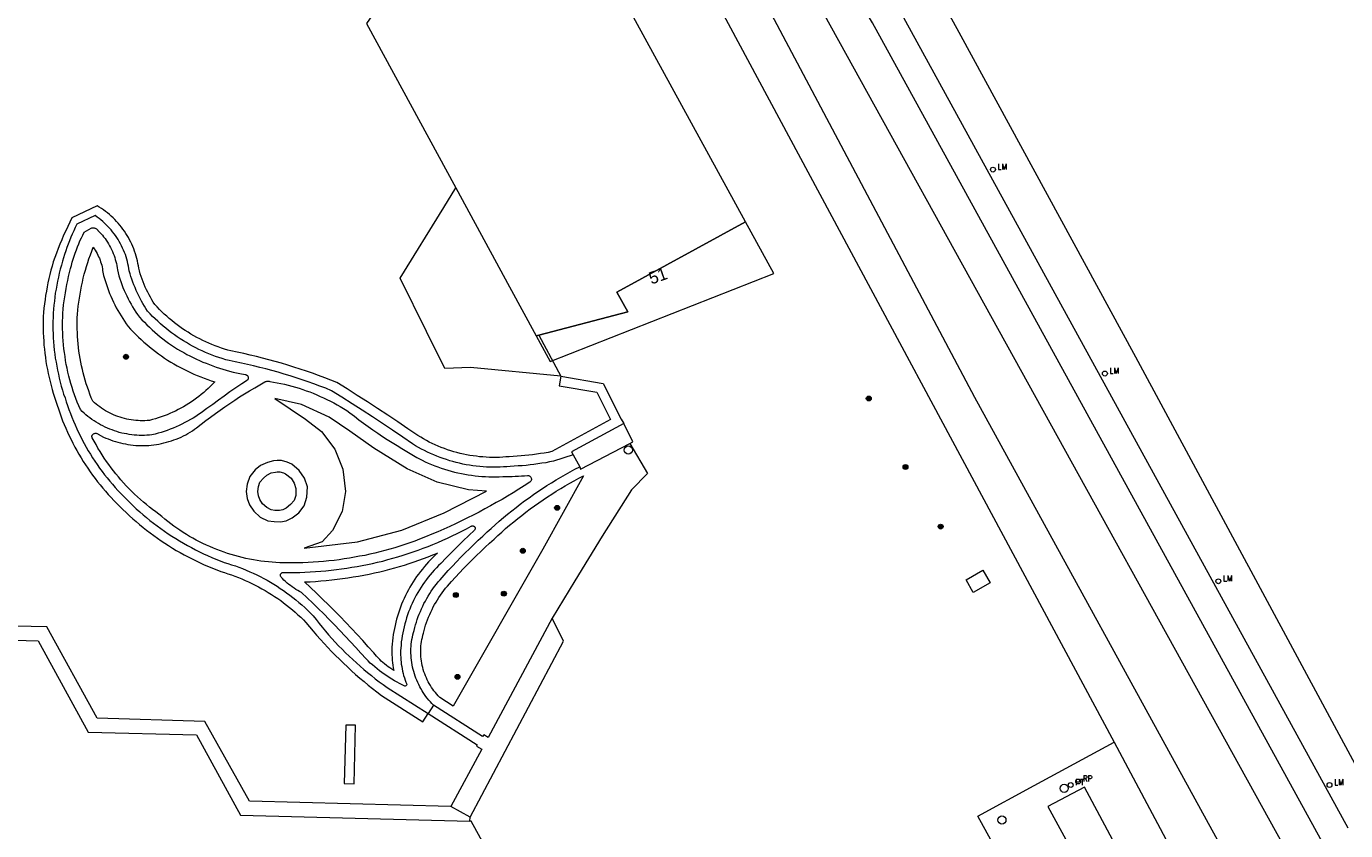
# Model space of a CAD drawing. Header units: metres. Extents: x 138165 to 154469, y 480134 to 494189.
# Tile 913 of 1056: x 147886 to 148021, y 488017 to 488099. Entities that reach past the tile are written whole.
import ezdxf

# ---------------------------------------------------------------- set-up
doc = ezdxf.new("R2010")
doc.units = ezdxf.units.M
doc.header["$LTSCALE"] = 0.001
doc.header["$MEASUREMENT"] = 0
for name, color, linetype, lineweight in [('Level 5', 7, 'Continuous', 0), ('TOP-L-topo objecten punt', 7, 'Continuous', 0), ('TOP-L-topo objecten vlak', 7, 'Continuous', 0), ('TOP-T-topo huisnummering naamgeving', 7, 'Continuous', 0)]:
    doc.layers.add(name, color=color, linetype=linetype, lineweight=lineweight)
doc.styles.add('Style-INTL_ISO', font='INTL_ISO.shx')
doc.styles.add('Style-STANDARD', font='STANDARD.shx')

# ---------------------------------------------------------------- blocks, each defined once
blk = doc.blocks.new('24')
at = {"layer": 'TOP-L-topo objecten punt', "color": 7, "linetype": 'Continuous', "lineweight": 0}
for radius in [0.025, 0.0182, 0.0115, 0.005]:
    blk.add_circle((0, 0), radius, dxfattribs=at)
blk = doc.blocks.new('*U13')
at = {"layer": 'Level 5', "color": 7, "linetype": 'Continuous', "lineweight": 0}
blk.add_circle((0, 0), 0.0415, dxfattribs=at)
blk = doc.blocks.new('150')
at = {"layer": 'Level 5', "color": 7, "linetype": 'Continuous', "lineweight": 0}
blk.add_blockref('*U13', (0, 0), dxfattribs=at)
blk = doc.blocks.new('16')
at = {"layer": 'TOP-L-topo objecten punt', "color": 7, "linetype": 'Continuous', "lineweight": 0}
blk.add_circle((0, 0), 0.025, dxfattribs=at)
at = {"layer": 'TOP-L-topo objecten punt', "color": 7, "linetype": 'Continuous', "lineweight": 0, "style": 'Style-STANDARD'}
blk.add_text('LM', height=0.06, dxfattribs=at).set_placement((0.0483, 0))
blk = doc.blocks.new('123')
at = {"layer": 'TOP-L-topo objecten punt', "color": 7, "linetype": 'Continuous', "lineweight": 0}
blk.add_circle((0, 0), 0.025, dxfattribs=at)
at = {"layer": 'TOP-L-topo objecten punt', "color": 7, "linetype": 'Continuous', "lineweight": 0, "style": 'Style-STANDARD'}
blk.add_text('PT', height=0.06, dxfattribs=at).set_placement((0.0483, 0))
blk = doc.blocks.new('153')
at = {"layer": 'TOP-L-topo objecten punt', "color": 7, "linetype": 'Continuous', "lineweight": 0}
blk.add_circle((0, 0), 0.025, dxfattribs=at)
at = {"layer": 'TOP-L-topo objecten punt', "color": 7, "linetype": 'Continuous', "lineweight": 0, "style": 'Style-STANDARD'}
blk.add_text('RP', height=0.06, dxfattribs=at).set_placement((0.0483, 0))

msp = doc.modelspace()

# ---------------------------------------------------------------- linework, layer by layer
at = {"layer": 'TOP-L-topo objecten vlak', "flags": 128}
for points in [[(148019.98, 488013.47), (147972.84, 488099.33), (147962.83, 488116.25), (147952.52, 488131.9), (147940.8, 488149.35), (147895.06, 488216.98)], [(148015.64, 488013.81), (147961.17, 488112.38), (147949.89, 488130.25), (147934.09, 488152.92), (147917.04, 488176.03), (147914.05, 488179.93)], [(147910.73, 488163.92), (147911.71, 488164.06), (147913.85, 488163.68), (147917.09, 488162.3), (147919.76, 488160.34), (147922.78, 488157.19), (147941.98, 488131.34), (147944.65, 488127.97), (147947.81, 488125.72), (147950.06, 488125.53), (147951.88, 488122.91), (147952.06, 488119.88), (147983.26, 488061.04), (148009.06, 488014.03)], [(147938.9, 488157.58), (147943.23, 488151.14), (147954.95, 488133.66), (147965.76, 488117.28), (147975.63, 488100.55), (148021.43, 488017.01)], [(147935.14, 488135.53), (147940.97, 488127.79), (147943.22, 488125.41), (147944.65, 488123.31), (147946.75, 488119.39), (147957.09, 488101.12), (147997.56, 488025.78)], [(147938.73, 488067.4), (147947.81, 488069.77), (147946.7, 488071.81), (147959.86, 488079), (147936.58, 488121.58), (147921.09, 488099.26)], [(148022.67, 488022.64), (147999.76, 488065.15), (147981.69, 488098.35), (147970.59, 488118.62), (147969.61, 488120.44)], [(147921.09, 488099.26), (147930.22, 488082.45)], [(147940.96, 488063.19), (147931.71, 488064.09), (147929.11, 488063.99), (147927.24, 488067.76), (147924.52, 488073.24), (147928.99, 488080.46), (147930.22, 488082.45)], [(147930.22, 488082.45), (147935.7, 488072.35), (147938.44, 488067.32), (147938.73, 488067.4)], [(147940.96, 488063.19), (147940.8, 488062.2), (147944.63, 488061.57), (147946.04, 488058.76), (147940.05, 488055.49), (147939.66, 488055.41), (147939.27, 488055.34), (147938.87, 488055.28), (147938.48, 488055.22), (147938.08, 488055.16), (147937.68, 488055.12), (147937.28, 488055.08), (147936.89, 488055.04), (147936.49, 488055.01), (147936.09, 488054.99), (147935.69, 488054.97), (147935.35, 488054.94), (147935.02, 488054.92), (147934.68, 488054.9), (147934.34, 488054.89), (147934.01, 488054.89), (147933.67, 488054.9), (147933.33, 488054.91), (147933, 488054.94), (147932.66, 488054.97), (147932.33, 488055.01), (147931.99, 488055.05), (147931.66, 488055.1), (147931.33, 488055.16), (147931, 488055.23), (147930.67, 488055.31), (147930.34, 488055.39), (147930.02, 488055.48), (147929.7, 488055.58), (147929.38, 488055.68), (147929.06, 488055.8), (147928.74, 488055.92), (147928.43, 488056.04), (147928.12, 488056.18), (147927.82, 488056.32), (147927.51, 488056.47), (147927.21, 488056.62), (147926.92, 488056.78), (147926.63, 488056.95), (147926.34, 488057.12), (147925.32, 488057.82), (147924.29, 488058.52), (147923.26, 488059.2), (147922.22, 488059.89), (147921.19, 488060.57), (147920.15, 488061.24), (147919.1, 488061.91), (147918.06, 488062.57), (147917.44, 488062.81), (147916.82, 488063.05), (147916.19, 488063.28), (147915.57, 488063.51), (147914.94, 488063.72), (147914.31, 488063.93), (147913.67, 488064.14), (147913.04, 488064.33), (147912.4, 488064.52), (147911.76, 488064.71), (147911.12, 488064.88), (147910.47, 488065.05), (147909.83, 488065.21), (147909.18, 488065.36), (147908.53, 488065.51), (147907.88, 488065.65), (147907.23, 488065.78), (147906.9, 488065.87), (147906.57, 488065.97), (147906.25, 488066.08), (147905.92, 488066.19), (147905.6, 488066.31), (147905.29, 488066.44), (147904.97, 488066.57), (147904.66, 488066.71), (147904.35, 488066.86), (147904.04, 488067.01), (147903.74, 488067.17), (147903.44, 488067.34), (147903.14, 488067.51), (147902.85, 488067.69), (147902.56, 488067.87), (147902.28, 488068.06), (147902, 488068.26), (147901.72, 488068.46), (147901.45, 488068.67), (147901.18, 488068.88), (147900.92, 488069.1), (147900.66, 488069.33), (147900.41, 488069.56), (147900.16, 488069.79), (147899.92, 488070.03), (147899.68, 488070.28), (147899.45, 488070.53), (147899.29, 488070.77), (147899.14, 488071.02), (147898.99, 488071.27), (147898.85, 488071.53), (147898.72, 488071.79), (147898.59, 488072.05), (147898.47, 488072.31), (147898.36, 488072.58), (147898.25, 488072.85), (147898.14, 488073.12), (147898.05, 488073.4), (147897.96, 488073.68), (147897.88, 488073.96), (147897.8, 488074.24), (147897.76, 488074.49), (147897.71, 488074.74), (147897.66, 488074.99), (147897.6, 488075.24), (147897.53, 488075.49), (147897.46, 488075.73), (147897.38, 488075.98), (147897.29, 488076.22), (147897.19, 488076.45), (147897.09, 488076.69), (147896.98, 488076.92), (147896.86, 488077.15), (147896.74, 488077.37), (147896.61, 488077.6), (147896.48, 488077.81), (147896.33, 488078.03), (147896.19, 488078.24), (147896.03, 488078.44), (147895.87, 488078.64), (147895.71, 488078.84), (147895.54, 488079.03), (147895.36, 488079.21), (147895.18, 488079.39), (147894.99, 488079.57), (147894.8, 488079.74), (147894.6, 488079.9), (147894.4, 488080.06), (147894.19, 488080.21), (147893.98, 488080.36), (147893.77, 488080.5), (147893.55, 488080.64), (147890.97, 488079.38), (147890.75, 488078.94), (147890.54, 488078.5), (147890.33, 488078.06), (147890.12, 488077.61), (147889.93, 488077.16), (147889.74, 488076.71), (147889.55, 488076.26), (147889.38, 488075.8), (147889.21, 488075.34), (147889.05, 488074.88), (147888.93, 488074.46), (147888.82, 488074.03), (147888.71, 488073.61), (147888.61, 488073.18), (147888.52, 488072.75), (147888.44, 488072.33), (147888.36, 488071.9), (147888.28, 488071.46), (147888.22, 488071.03), (147888.16, 488070.6), (147888.11, 488070.16), (147888.06, 488069.73), (147888.04, 488069.31), (147888.03, 488068.89), (147888.02, 488068.47), (147888.03, 488068.05), (147888.04, 488067.63), (147888.05, 488067.21), (147888.08, 488066.8), (147888.11, 488066.38), (147888.15, 488065.96), (147888.2, 488065.54), (147888.25, 488065.13), (147888.31, 488064.71), (147888.38, 488064.3), (147888.46, 488063.89), (147888.54, 488063.48), (147888.63, 488063.07), (147888.73, 488062.66), (147888.83, 488062.25), (147888.94, 488061.85), (147889.06, 488061.45), (147889.18, 488061.05), (147889.32, 488060.65), (147889.45, 488060.25), (147889.58, 488059.85), (147889.72, 488059.45), (147889.87, 488059.05), (147890.02, 488058.65), (147890.18, 488058.26), (147890.35, 488057.87), (147890.52, 488057.48), (147890.7, 488057.1), (147890.88, 488056.72), (147891.07, 488056.34), (147891.27, 488055.96), (147891.48, 488055.59), (147891.69, 488055.22), (147891.9, 488054.86), (147892.13, 488054.49), (147892.36, 488054.14), (147892.59, 488053.78), (147892.83, 488053.43), (147893.08, 488053.09), (147893.33, 488052.75), (147893.59, 488052.41), (147893.86, 488052.08), (147894.13, 488051.75), (147894.4, 488051.43), (147894.68, 488051.11), (147894.97, 488050.8), (147895.26, 488050.49), (147895.56, 488050.19), (147895.86, 488049.89), (147896.19, 488049.57), (147896.52, 488049.25), (147896.85, 488048.93), (147897.19, 488048.63), (147897.54, 488048.33), (147897.89, 488048.03), (147898.24, 488047.74), (147898.61, 488047.45), (147898.97, 488047.17), (147899.34, 488046.9), (147899.71, 488046.64), (147900.09, 488046.37), (147900.47, 488046.12), (147900.86, 488045.87), (147901.25, 488045.63), (147901.64, 488045.39), (147902.04, 488045.16), (147902.44, 488044.94), (147902.84, 488044.72), (147903.25, 488044.51), (147903.66, 488044.31), (147904.08, 488044.11), (147904.49, 488043.92), (147904.92, 488043.73), (147905.34, 488043.56), (147905.77, 488043.39), (147906.19, 488043.22), (147906.56, 488043.11), (147906.92, 488043), (147907.28, 488042.88), (147907.64, 488042.75), (147907.99, 488042.61), (147908.35, 488042.47), (147908.69, 488042.32), (147909.04, 488042.16), (147909.38, 488042), (147909.72, 488041.83), (147910.06, 488041.65), (147910.39, 488041.47), (147910.72, 488041.28), (147911.05, 488041.09), (147911.37, 488040.89), (147911.69, 488040.68), (147912.01, 488040.47), (147912.32, 488040.25), (147912.62, 488040.02), (147912.92, 488039.79), (147913.22, 488039.55), (147913.51, 488039.31), (147913.8, 488039.06), (147914.08, 488038.81), (147914.36, 488038.55), (147914.64, 488038.29), (147914.9, 488038.02), (147915.26, 488037.58), (147915.62, 488037.14), (147915.99, 488036.72), (147916.37, 488036.29), (147916.75, 488035.87), (147917.13, 488035.46), (147917.52, 488035.05), (147917.92, 488034.65), (147918.32, 488034.25), (147918.73, 488033.85), (147919.14, 488033.47), (147919.56, 488033.08), (147919.98, 488032.71), (147920.4, 488032.33), (147920.84, 488031.97), (147921.27, 488031.61), (147921.71, 488031.25), (147922.16, 488030.91), (147922.61, 488030.56), (147926.84, 488027.87), (147927.39, 488028.71)], [(147942.22, 488055.16), (147940.22, 488054.5), (147939.82, 488054.43), (147939.42, 488054.35), (147939.02, 488054.29), (147938.62, 488054.23), (147938.21, 488054.17), (147937.81, 488054.12), (147937.41, 488054.08), (147937.01, 488054.05), (147936.6, 488054.02), (147936.2, 488053.99), (147935.79, 488053.98), (147935.44, 488053.94), (147935.1, 488053.92), (147934.75, 488053.9), (147934.4, 488053.89), (147934.05, 488053.89), (147933.71, 488053.9), (147933.36, 488053.91), (147933.01, 488053.93), (147932.67, 488053.96), (147932.32, 488054), (147931.98, 488054.04), (147931.63, 488054.09), (147931.29, 488054.15), (147930.95, 488054.22), (147930.61, 488054.29), (147930.27, 488054.38), (147929.93, 488054.47), (147929.6, 488054.56), (147929.27, 488054.67), (147928.94, 488054.78), (147928.61, 488054.9), (147928.29, 488055.02), (147927.97, 488055.15), (147927.65, 488055.29), (147927.33, 488055.44), (147927.02, 488055.59), (147926.71, 488055.75), (147926.41, 488055.92), (147926.11, 488056.09), (147925.81, 488056.27), (147924.79, 488056.97), (147923.76, 488057.67), (147922.73, 488058.35), (147921.69, 488059.04), (147920.66, 488059.72), (147919.61, 488060.39), (147918.57, 488061.06), (147917.52, 488061.72), (147916.92, 488061.96), (147916.32, 488062.19), (147915.72, 488062.41), (147915.11, 488062.62), (147914.5, 488062.83), (147913.89, 488063.03), (147913.28, 488063.23), (147912.66, 488063.42), (147912.05, 488063.6), (147911.42, 488063.77), (147910.8, 488063.94), (147910.18, 488064.1), (147909.55, 488064.25), (147908.93, 488064.4), (147908.3, 488064.54), (147907.67, 488064.67), (147907.04, 488064.8), (147906.69, 488064.89), (147906.34, 488065), (147905.99, 488065.11), (147905.64, 488065.23), (147905.3, 488065.36), (147904.96, 488065.5), (147904.62, 488065.64), (147904.29, 488065.79), (147903.96, 488065.94), (147903.63, 488066.1), (147903.31, 488066.28), (147902.99, 488066.45), (147902.67, 488066.64), (147902.36, 488066.83), (147902.05, 488067.02), (147901.74, 488067.22), (147901.44, 488067.43), (147901.15, 488067.65), (147900.86, 488067.87), (147900.57, 488068.1), (147900.29, 488068.33), (147900.01, 488068.57), (147899.74, 488068.82), (147899.48, 488069.07), (147899.21, 488069.32), (147898.96, 488069.59), (147898.71, 488069.85), (147898.54, 488070.11), (147898.38, 488070.36), (147898.23, 488070.62), (147898.08, 488070.89), (147897.93, 488071.16), (147897.8, 488071.43), (147897.67, 488071.7), (147897.54, 488071.98), (147897.42, 488072.26), (147897.31, 488072.54), (147897.2, 488072.82), (147897.1, 488073.11), (147897, 488073.39), (147896.92, 488073.68), (147896.83, 488073.98), (147896.8, 488074.22), (147896.75, 488074.46), (147896.7, 488074.7), (147896.64, 488074.93), (147896.58, 488075.17), (147896.51, 488075.4), (147896.43, 488075.63), (147896.34, 488075.86), (147896.25, 488076.09), (147896.15, 488076.31), (147896.04, 488076.53), (147895.93, 488076.75), (147895.81, 488076.96), (147895.69, 488077.17), (147895.56, 488077.38), (147895.42, 488077.58), (147895.28, 488077.77), (147895.13, 488077.97), (147894.97, 488078.16), (147894.81, 488078.34), (147894.65, 488078.52), (147894.48, 488078.69), (147894.3, 488078.86), (147894.12, 488079.03), (147893.93, 488079.18), (147893.74, 488079.34), (147893.55, 488079.48), (147893.35, 488079.63), (147891.48, 488078.75), (147891.31, 488078.42), (147891.15, 488078.08), (147891, 488077.74), (147890.85, 488077.41), (147890.71, 488077.06), (147890.58, 488076.72), (147890.45, 488076.37), (147890.33, 488076.02), (147890.21, 488075.66), (147890.1, 488075.31), (147890, 488074.95), (147889.89, 488074.55), (147889.78, 488074.15), (147889.67, 488073.74), (147889.58, 488073.34), (147889.49, 488072.93), (147889.41, 488072.52), (147889.34, 488072.11), (147889.27, 488071.7), (147889.22, 488071.29), (147889.17, 488070.88), (147889.12, 488070.46), (147889.08, 488070.05), (147889.05, 488069.63), (147889.04, 488069.21), (147889.02, 488068.79), (147889.02, 488068.38), (147889.03, 488067.96), (147889.04, 488067.54), (147889.06, 488067.12), (147889.09, 488066.71), (147889.12, 488066.29), (147889.16, 488065.87), (147889.21, 488065.46), (147889.27, 488065.04), (147889.34, 488064.63), (147889.41, 488064.22), (147889.49, 488063.81), (147889.58, 488063.4), (147889.67, 488062.99), (147889.77, 488062.59), (147889.88, 488062.18), (147890, 488061.78), (147890.12, 488061.38), (147890.26, 488060.99), (147890.39, 488060.59), (147890.52, 488060.19), (147890.66, 488059.79), (147890.81, 488059.39), (147890.96, 488059), (147891.12, 488058.61), (147891.29, 488058.22), (147891.46, 488057.83), (147891.64, 488057.45), (147891.83, 488057.07), (147892.02, 488056.69), (147892.22, 488056.32), (147892.42, 488055.95), (147892.64, 488055.58), (147892.86, 488055.22), (147893.08, 488054.86), (147893.31, 488054.51), (147893.55, 488054.16), (147893.8, 488053.81), (147894.05, 488053.47), (147894.3, 488053.13), (147894.57, 488052.8), (147894.83, 488052.47), (147895.11, 488052.15), (147895.39, 488051.83), (147895.67, 488051.52), (147895.96, 488051.21), (147896.26, 488050.91), (147896.56, 488050.61), (147896.88, 488050.28), (147897.22, 488049.96), (147897.55, 488049.65), (147897.9, 488049.34), (147898.24, 488049.04), (147898.6, 488048.74), (147898.95, 488048.45), (147899.32, 488048.17), (147899.68, 488047.89), (147900.06, 488047.62), (147900.43, 488047.35), (147900.81, 488047.09), (147901.2, 488046.84), (147901.59, 488046.59), (147901.98, 488046.35), (147902.38, 488046.12), (147902.78, 488045.89), (147903.18, 488045.67), (147903.59, 488045.46), (147904.01, 488045.25), (147904.42, 488045.05), (147904.84, 488044.86), (147905.26, 488044.67), (147905.68, 488044.5), (147906.11, 488044.32), (147906.54, 488044.16), (147906.92, 488044.05), (147907.3, 488043.92), (147907.68, 488043.8), (147908.05, 488043.66), (147908.42, 488043.52), (147908.79, 488043.37), (147909.15, 488043.21), (147909.51, 488043.05), (147909.87, 488042.88), (147910.22, 488042.7), (147910.58, 488042.52), (147910.92, 488042.33), (147911.27, 488042.13), (147911.61, 488041.92), (147911.94, 488041.72), (147912.27, 488041.5), (147912.6, 488041.28), (147912.92, 488041.04), (147913.24, 488040.81), (147913.56, 488040.57), (147913.87, 488040.32), (147914.17, 488040.07), (147914.47, 488039.81), (147914.77, 488039.54), (147915.06, 488039.27), (147915.34, 488039), (147915.62, 488038.71), (147915.93, 488038.31), (147916.24, 488037.92), (147916.56, 488037.53), (147916.89, 488037.14), (147917.22, 488036.76), (147917.55, 488036.38), (147917.89, 488036.01), (147918.24, 488035.64), (147918.6, 488035.28), (147918.95, 488034.92), (147919.32, 488034.57), (147919.68, 488034.22), (147920.06, 488033.88), (147920.43, 488033.55), (147920.82, 488033.22), (147921.2, 488032.89), (147921.6, 488032.58), (147921.99, 488032.26), (147922.39, 488031.96), (147922.8, 488031.66), (147923.21, 488031.36), (147927.39, 488028.71)], [(147893.02, 488058.78), (147892.81, 488058.93), (147892.6, 488059.09), (147892.4, 488059.26), (147892.21, 488059.43), (147892.02, 488059.6), (147891.83, 488059.78), (147891.67, 488060.16), (147891.52, 488060.53), (147891.37, 488060.91), (147891.23, 488061.29), (147891.1, 488061.67), (147890.98, 488062.06), (147890.86, 488062.44), (147890.76, 488062.83), (147890.65, 488063.22), (147890.56, 488063.62), (147890.47, 488064.01), (147890.39, 488064.41), (147890.32, 488064.81), (147890.26, 488065.21), (147890.2, 488065.61), (147890.15, 488066.01), (147890.11, 488066.41), (147890.07, 488066.82), (147890.05, 488067.22), (147890.03, 488067.62), (147890.02, 488068.03), (147890.01, 488068.43), (147890.02, 488068.84), (147890.03, 488069.24), (147890.05, 488069.65), (147890.08, 488070.07), (147890.12, 488070.49), (147890.17, 488070.91), (147890.23, 488071.32), (147890.3, 488071.74), (147890.37, 488072.16), (147890.45, 488072.57), (147890.54, 488072.98), (147890.63, 488073.39), (147890.73, 488073.8), (147890.83, 488074.21), (147890.92, 488074.53), (147891, 488074.85), (147891.1, 488075.17), (147891.2, 488075.49), (147891.31, 488075.8), (147891.42, 488076.11), (147891.54, 488076.42), (147891.66, 488076.73), (147891.79, 488077.03), (147891.93, 488077.34), (147892.07, 488077.63), (147892.22, 488077.93), (147892.94, 488078.34), (147893, 488078.36), (147893.06, 488078.37), (147893.12, 488078.37), (147893.18, 488078.37), (147893.24, 488078.36), (147893.3, 488078.35), (147893.36, 488078.33), (147893.41, 488078.3), (147893.47, 488078.27), (147893.51, 488078.23), (147893.56, 488078.19), (147893.6, 488078.15), (147893.63, 488078.1), (147893.79, 488077.94), (147893.93, 488077.78), (147894.08, 488077.62), (147894.21, 488077.45), (147894.35, 488077.28), (147894.47, 488077.1), (147894.59, 488076.92), (147894.71, 488076.74), (147894.82, 488076.55), (147894.92, 488076.36), (147895.02, 488076.16), (147895.11, 488075.97), (147895.19, 488075.76), (147895.27, 488075.56), (147895.34, 488075.35), (147895.4, 488075.15), (147895.46, 488074.94), (147895.51, 488074.73), (147895.55, 488074.51), (147895.59, 488074.3), (147895.62, 488074.08), (147895.7, 488073.78), (147895.78, 488073.47), (147895.87, 488073.17), (147895.97, 488072.87), (147896.08, 488072.57), (147896.19, 488072.28), (147896.31, 488071.98), (147896.44, 488071.69), (147896.57, 488071.41), (147896.71, 488071.12), (147896.86, 488070.84), (147897.01, 488070.57), (147897.17, 488070.29), (147897.34, 488070.03), (147897.51, 488069.76), (147897.69, 488069.5), (147897.88, 488069.24), (147898.12, 488068.98), (147898.38, 488068.71), (147898.63, 488068.45), (147898.89, 488068.2), (147899.16, 488067.95), (147899.43, 488067.71), (147899.71, 488067.47), (147899.99, 488067.24), (147900.28, 488067.02), (147900.57, 488066.8), (147900.86, 488066.59), (147901.16, 488066.38), (147901.47, 488066.18), (147901.77, 488065.98), (147902.08, 488065.79), (147902.4, 488065.61), (147902.72, 488065.43), (147903.04, 488065.27), (147903.37, 488065.1), (147903.7, 488064.95), (147904.03, 488064.79), (147904.36, 488064.65), (147904.7, 488064.52), (147905.04, 488064.39), (147905.38, 488064.26), (147905.71, 488064.14), (147906.06, 488064.02), (147906.4, 488063.91), (147906.74, 488063.81), (147907.09, 488063.71), (147907.44, 488063.62), (147907.79, 488063.54), (147908.14, 488063.46), (147908.7, 488063.37), (147908.74, 488063.36), (147908.79, 488063.34), (147908.83, 488063.32), (147908.87, 488063.29), (147908.91, 488063.26), (147908.94, 488063.22), (147908.96, 488063.18), (147908.98, 488063.14), (147908.99, 488063.09), (147909, 488063.04), (147909, 488062.99), (147908.99, 488062.94), (147908.98, 488062.9), (147908.96, 488062.85), (147908.93, 488062.81), (147908.33, 488062.41), (147907.73, 488062), (147907.13, 488061.59), (147906.54, 488061.17), (147905.94, 488060.75), (147905.36, 488060.32), (147904.77, 488059.89), (147904.19, 488059.46), (147903.92, 488059.27), (147903.65, 488059.09), (147903.37, 488058.92), (147903.09, 488058.76), (147902.8, 488058.6), (147902.51, 488058.45), (147902.22, 488058.3), (147901.92, 488058.16), (147901.63, 488058.03), (147901.33, 488057.9), (147901.02, 488057.78), (147900.72, 488057.66), (147900.41, 488057.56), (147900.1, 488057.46), (147899.78, 488057.36), (147899.47, 488057.28), (147899.15, 488057.2), (147898.89, 488057.17), (147898.64, 488057.16), (147898.38, 488057.15), (147898.12, 488057.14), (147897.86, 488057.15), (147897.6, 488057.16), (147897.34, 488057.18), (147897.08, 488057.21), (147896.83, 488057.24), (147896.57, 488057.29), (147896.32, 488057.34), (147896.06, 488057.39), (147895.81, 488057.46), (147895.56, 488057.53), (147895.32, 488057.61), (147895.07, 488057.7), (147894.83, 488057.79), (147894.59, 488057.89), (147894.36, 488058), (147894.12, 488058.11), (147893.89, 488058.23), (147893.67, 488058.36), (147893.45, 488058.49), (147893.23, 488058.63), (147893.02, 488058.78)], [(147938.44, 488067.32), (147939.88, 488064.69), (147962.75, 488073.72), (147959.86, 488079), (147946.7, 488071.81), (147947.81, 488069.77), (147938.73, 488067.4), (147938.44, 488067.32)], [(147897.96, 488058.65), (147897.73, 488058.66), (147897.49, 488058.67), (147897.26, 488058.7), (147897.03, 488058.73), (147896.8, 488058.77), (147896.57, 488058.82), (147896.34, 488058.87), (147896.11, 488058.93), (147895.89, 488059), (147895.67, 488059.08), (147895.45, 488059.16), (147895.23, 488059.25), (147895.02, 488059.34), (147894.81, 488059.45), (147894.6, 488059.56), (147894.4, 488059.67), (147894.2, 488059.79), (147894, 488059.92), (147893.81, 488060.06), (147893.62, 488060.2), (147893.44, 488060.34), (147893.26, 488060.49), (147893.09, 488060.65), (147892.95, 488061), (147892.81, 488061.35), (147892.68, 488061.71), (147892.55, 488062.07), (147892.43, 488062.43), (147892.33, 488062.79), (147892.22, 488063.16), (147892.12, 488063.53), (147892.04, 488063.89), (147891.95, 488064.27), (147891.88, 488064.64), (147891.81, 488065.01), (147891.75, 488065.38), (147891.69, 488065.76), (147891.64, 488066.14), (147891.61, 488066.51), (147891.57, 488066.89), (147891.55, 488067.27), (147891.53, 488067.65), (147891.52, 488068.03), (147891.51, 488068.41), (147891.52, 488068.79), (147891.52, 488069.17), (147891.54, 488069.55), (147891.58, 488069.96), (147891.62, 488070.37), (147891.67, 488070.78), (147891.73, 488071.19), (147891.8, 488071.6), (147891.87, 488072.01), (147891.95, 488072.42), (147892.04, 488072.82), (147892.13, 488073.23), (147892.23, 488073.63), (147892.34, 488074.03), (147892.46, 488074.43), (147892.58, 488074.82), (147892.71, 488075.22), (147892.85, 488075.61), (147892.99, 488076), (147893.14, 488076.38), (147893.25, 488076.23), (147893.35, 488076.08), (147893.45, 488075.92), (147893.54, 488075.76), (147893.62, 488075.59), (147893.7, 488075.42), (147893.78, 488075.26), (147893.84, 488075.08), (147893.9, 488074.91), (147893.96, 488074.73), (147894.01, 488074.55), (147894.05, 488074.37), (147894.08, 488074.19), (147894.11, 488074.01), (147894.14, 488073.83), (147894.21, 488073.51), (147894.3, 488073.2), (147894.39, 488072.89), (147894.49, 488072.58), (147894.59, 488072.27), (147894.7, 488071.97), (147894.82, 488071.67), (147894.94, 488071.37), (147895.07, 488071.07), (147895.21, 488070.78), (147895.35, 488070.49), (147895.5, 488070.2), (147895.66, 488069.92), (147895.82, 488069.64), (147895.99, 488069.36), (147896.16, 488069.09), (147896.34, 488068.82), (147896.52, 488068.56), (147896.71, 488068.29), (147896.97, 488068.01), (147897.23, 488067.74), (147897.5, 488067.47), (147897.77, 488067.2), (147898.05, 488066.94), (147898.33, 488066.68), (147898.62, 488066.43), (147898.91, 488066.19), (147899.2, 488065.95), (147899.51, 488065.72), (147899.81, 488065.49), (147900.12, 488065.28), (147900.44, 488065.06), (147900.75, 488064.85), (147901.08, 488064.65), (147901.4, 488064.46), (147901.73, 488064.27), (147902.07, 488064.08), (147902.4, 488063.91), (147902.74, 488063.74), (147903.09, 488063.57), (147903.43, 488063.42), (147903.78, 488063.27), (147904.14, 488063.13), (147904.49, 488062.99), (147904.85, 488062.86), (147905.21, 488062.74), (147905.57, 488062.62), (147905.35, 488062.4), (147905.13, 488062.17), (147904.9, 488061.95), (147904.67, 488061.74), (147904.44, 488061.53), (147904.2, 488061.33), (147903.95, 488061.14), (147903.7, 488060.95), (147903.44, 488060.76), (147903.18, 488060.58), (147902.92, 488060.41), (147902.65, 488060.24), (147902.38, 488060.08), (147902.11, 488059.93), (147901.83, 488059.78), (147901.55, 488059.64), (147901.27, 488059.51), (147900.98, 488059.38), (147900.69, 488059.26), (147900.39, 488059.15), (147900.1, 488059.04), (147899.8, 488058.94), (147899.5, 488058.84), (147899.2, 488058.76), (147898.89, 488058.68), (147898.66, 488058.66), (147898.43, 488058.65), (147898.19, 488058.64), (147897.96, 488058.65)], [(147938.73, 488067.4), (147940.96, 488063.19)], [(147940.96, 488063.19), (147945.29, 488062.47), (147947.13, 488058.81), (147947.42, 488058.37)], [(147932.6, 488049.31), (147932.01, 488049), (147931.41, 488048.7), (147930.81, 488048.4), (147930.2, 488048.11), (147929.6, 488047.83), (147928.99, 488047.56), (147928.38, 488047.29), (147927.76, 488047.03), (147927.14, 488046.77), (147926.52, 488046.52), (147926.02, 488046.34), (147925.52, 488046.16), (147925.02, 488045.99), (147924.51, 488045.82), (147924, 488045.66), (147923.49, 488045.52), (147922.98, 488045.37), (147922.47, 488045.24), (147921.95, 488045.11), (147921.43, 488044.99), (147920.91, 488044.88), (147920.39, 488044.78), (147919.87, 488044.68), (147919.35, 488044.59), (147918.82, 488044.51), (147918.3, 488044.43), (147917.77, 488044.36), (147917.24, 488044.31), (147916.71, 488044.26), (147916.18, 488044.21), (147915.65, 488044.17), (147915.12, 488044.15), (147914.59, 488044.12), (147914.06, 488044.11), (147913.53, 488044.1), (147912.99, 488044.11), (147912.61, 488044.11), (147912.22, 488044.12), (147911.83, 488044.14), (147911.44, 488044.17), (147911.06, 488044.2), (147910.67, 488044.24), (147910.29, 488044.29), (147909.9, 488044.35), (147909.52, 488044.42), (147909.14, 488044.49), (147908.76, 488044.57), (147908.38, 488044.66), (147908.01, 488044.75), (147907.63, 488044.85), (147907.26, 488044.96), (147906.89, 488045.08), (147906.52, 488045.2), (147906.15, 488045.33), (147905.79, 488045.47), (147905.43, 488045.61), (147905.08, 488045.77), (147904.72, 488045.92), (147904.37, 488046.09), (147904.02, 488046.26), (147903.68, 488046.44), (147903.34, 488046.63), (147903, 488046.82), (147902.67, 488047.02), (147902.34, 488047.23), (147902.01, 488047.44), (147901.69, 488047.66), (147901.38, 488047.88), (147901.07, 488048.11), (147900.76, 488048.35), (147900.46, 488048.59), (147900.16, 488048.84), (147899.86, 488049.09), (147899.54, 488049.33), (147899.21, 488049.57), (147898.9, 488049.82), (147898.58, 488050.07), (147898.27, 488050.33), (147897.97, 488050.59), (147897.67, 488050.86), (147897.38, 488051.14), (147897.09, 488051.42), (147896.8, 488051.7), (147896.52, 488051.99), (147896.25, 488052.29), (147895.98, 488052.59), (147895.72, 488052.9), (147895.47, 488053.21), (147895.21, 488053.52), (147894.97, 488053.84), (147894.73, 488054.17), (147894.5, 488054.49), (147894.27, 488054.83), (147894.05, 488055.16), (147893.84, 488055.51), (147893.63, 488055.85), (147893.43, 488056.2), (147893.23, 488056.55), (147893.04, 488056.91), (147893.03, 488056.95), (147893.02, 488057), (147893.02, 488057.04), (147893.02, 488057.09), (147893.03, 488057.13), (147893.05, 488057.18), (147893.08, 488057.22), (147893.11, 488057.25), (147893.14, 488057.28), (147893.19, 488057.31), (147893.23, 488057.33), (147893.29, 488057.35), (147893.34, 488057.36), (147893.39, 488057.36), (147893.45, 488057.36), (147893.5, 488057.35), (147893.55, 488057.33), (147893.6, 488057.31), (147893.64, 488057.28), (147894.18, 488056.98), (147894.42, 488056.88), (147894.67, 488056.78), (147894.91, 488056.68), (147895.16, 488056.59), (147895.42, 488056.51), (147895.67, 488056.44), (147895.93, 488056.38), (147896.18, 488056.32), (147896.44, 488056.27), (147896.7, 488056.22), (147896.97, 488056.18), (147897.23, 488056.15), (147897.49, 488056.13), (147897.76, 488056.12), (147898.02, 488056.11), (147898.29, 488056.11), (147898.55, 488056.12), (147898.82, 488056.13), (147899.08, 488056.15), (147899.34, 488056.18), (147899.6, 488056.22), (147899.86, 488056.26), (147900.12, 488056.32), (147900.38, 488056.37), (147900.64, 488056.44), (147900.89, 488056.51), (147901.14, 488056.59), (147901.39, 488056.68), (147901.64, 488056.77), (147901.89, 488056.88), (147902.13, 488056.98), (147902.37, 488057.1), (147902.6, 488057.22), (147902.83, 488057.35), (147903.06, 488057.48), (147903.29, 488057.62), (147903.51, 488057.77), (147903.72, 488057.92), (147904.19, 488058.29), (147904.67, 488058.66), (147905.15, 488059.02), (147905.64, 488059.38), (147906.12, 488059.73), (147906.62, 488060.08), (147907.11, 488060.42), (147907.61, 488060.75), (147908.12, 488061.08), (147908.63, 488061.4), (147909.14, 488061.72), (147909.66, 488062.02), (147910.18, 488062.33), (147910.7, 488062.62), (147910.76, 488062.65), (147910.82, 488062.67), (147910.89, 488062.68), (147910.95, 488062.69), (147911.01, 488062.69), (147911.08, 488062.69), (147911.14, 488062.68), (147911.21, 488062.67), (147911.59, 488062.6), (147911.96, 488062.53), (147912.34, 488062.46), (147912.72, 488062.37), (147913.09, 488062.28), (147913.46, 488062.18), (147913.83, 488062.08), (147914.2, 488061.96), (147914.57, 488061.84), (147914.93, 488061.72), (147915.29, 488061.59), (147915.65, 488061.45), (147916.01, 488061.3), (147916.36, 488061.14), (147916.71, 488060.98), (147917.05, 488060.82), (147917.4, 488060.64), (147917.74, 488060.47), (147918.08, 488060.28), (147918.41, 488060.09), (147918.74, 488059.89), (147919.07, 488059.68), (147919.39, 488059.47), (147919.85, 488059.11), (147920.32, 488058.75), (147920.8, 488058.4), (147921.27, 488058.06), (147921.75, 488057.72), (147922.24, 488057.38), (147922.73, 488057.05), (147923.22, 488056.73), (147923.72, 488056.41), (147924.22, 488056.1), (147924.72, 488055.79), (147925.23, 488055.49), (147925.74, 488055.19), (147926.25, 488054.9), (147926.77, 488054.62), (147927.09, 488054.46), (147927.41, 488054.32), (147927.74, 488054.18), (147928.07, 488054.05), (147928.4, 488053.92), (147928.73, 488053.8), (147929.07, 488053.69), (147929.41, 488053.59), (147929.75, 488053.49), (147930.09, 488053.4), (147930.44, 488053.32), (147930.79, 488053.24), (147931.13, 488053.18), (147931.48, 488053.12), (147931.83, 488053.07), (147932.19, 488053.02), (147932.54, 488052.98), (147932.89, 488052.95), (147933.25, 488052.93), (147933.6, 488052.92), (147933.96, 488052.91), (147934.31, 488052.91), (147934.67, 488052.92), (147935.02, 488052.94), (147935.38, 488052.96), (147935.69, 488052.96), (147936, 488052.96), (147936.31, 488052.97), (147936.62, 488052.98), (147936.94, 488053), (147937.25, 488053.02), (147937.56, 488053.05), (147937.61, 488053.05), (147937.66, 488053.04), (147937.71, 488053.02), (147937.75, 488053), (147937.8, 488052.97), (147937.84, 488052.94), (147937.87, 488052.9), (147937.9, 488052.86), (147937.92, 488052.81), (147937.94, 488052.77), (147937.95, 488052.72), (147937.95, 488052.66), (147937.95, 488052.61), (147937.94, 488052.56), (147937.92, 488052.52), (147937.9, 488052.47), (147937.87, 488052.43), (147937.83, 488052.39), (147937.79, 488052.36), (147937.23, 488051.99), (147936.67, 488051.64), (147936.1, 488051.28), (147935.52, 488050.94), (147934.95, 488050.6), (147934.36, 488050.27), (147933.78, 488049.94), (147933.19, 488049.62), (147932.6, 488049.31)], [(147920.16, 488046.26), (147924.72, 488047.47), (147929.03, 488049.22), (147933.37, 488051.43), (147931.52, 488051.59), (147928.32, 488052.36), (147925.26, 488053.74), (147921.85, 488055.83), (147919.38, 488057.58), (147917.28, 488059.01), (147914.46, 488060.29), (147911.73, 488060.92), (147914.85, 488058.82), (147916.49, 488057.55), (147917.85, 488055.74), (147918.66, 488053.7), (147918.95, 488051.42), (147918.59, 488049.35), (147917.61, 488047.43), (147916.55, 488046.25), (147914.71, 488045.63), (147920.16, 488046.26)], [(147947.42, 488058.37), (147942.06, 488055.45), (147942.22, 488055.16)], [(147948.01, 488056.32), (147948.34, 488056.49), (147947.42, 488058.37)], [(147948.01, 488056.32), (147949.84, 488053.25), (147948.2, 488051.57), (147945.18, 488046.85), (147942.41, 488042.29), (147940.08, 488038.47)], [(147942.89, 488053.94), (147942.99, 488053.69), (147948.01, 488056.32)], [(147942.22, 488055.16), (147942.89, 488053.94)], [(147908.88, 488050.71), (147909.14, 488050.05), (147909.57, 488049.4), (147910.2, 488048.8), (147911, 488048.42), (147911.66, 488048.33), (147912.3, 488048.32), (147912.89, 488048.42), (147913.49, 488048.71), (147914.16, 488049.24), (147914.7, 488049.93), (147914.99, 488050.82), (147915.05, 488051.89), (147914.74, 488052.77), (147914.21, 488053.55), (147913.47, 488054.19), (147912.99, 488054.42), (147912.4, 488054.57), (147911.94, 488054.59), (147911.58, 488054.56), (147910.95, 488054.39), (147910.26, 488054.06), (147909.72, 488053.61), (147909.15, 488052.94), (147908.88, 488052.17), (147908.8, 488051.4), (147908.88, 488050.71)], [(147910.18, 488050.6), (147910.04, 488050.97), (147909.97, 488051.4), (147910.03, 488051.91), (147910.18, 488052.35), (147910.55, 488052.78), (147910.89, 488053.07), (147911.34, 488053.31), (147911.78, 488053.4), (147911.96, 488053.42), (147912.24, 488053.41), (147912.59, 488053.32), (147912.82, 488053.2), (147913.37, 488052.78), (147913.68, 488052.25), (147913.87, 488051.72), (147913.88, 488050.99), (147913.71, 488050.48), (147913.33, 488050.07), (147912.87, 488049.71), (147912.53, 488049.55), (147912.2, 488049.46), (147911.73, 488049.47), (147911.34, 488049.55), (147910.89, 488049.77), (147910.47, 488050.16), (147910.18, 488050.6)], [(147927.95, 488029.56), (147927.78, 488029.73), (147927.62, 488029.91), (147927.46, 488030.08), (147927.31, 488030.27), (147927.17, 488030.45), (147927.03, 488030.65), (147926.9, 488030.84), (147926.77, 488031.04), (147926.65, 488031.25), (147926.53, 488031.45), (147926.43, 488031.66), (147926.33, 488031.88), (147926.23, 488032.1), (147926.14, 488032.32), (147926.06, 488032.54), (147925.99, 488032.77), (147925.92, 488032.99), (147925.86, 488033.22), (147925.81, 488033.45), (147925.76, 488033.68), (147925.72, 488033.92), (147925.69, 488034.15), (147925.67, 488034.39), (147925.65, 488034.63), (147925.64, 488034.86), (147925.64, 488035.1), (147925.64, 488035.34), (147925.65, 488035.57), (147925.67, 488035.81), (147925.7, 488036.05), (147925.74, 488036.28), (147925.78, 488036.51), (147925.83, 488036.75), (147925.88, 488036.98), (147925.95, 488037.21), (147926.02, 488037.49), (147926.1, 488037.77), (147926.19, 488038.05), (147926.28, 488038.33), (147926.38, 488038.61), (147926.48, 488038.88), (147926.6, 488039.15), (147926.72, 488039.42), (147926.84, 488039.69), (147926.97, 488039.95), (147927.11, 488040.21), (147927.25, 488040.47), (147927.4, 488040.72), (147927.56, 488040.97), (147927.72, 488041.22), (147927.89, 488041.46), (147928.06, 488041.7), (147928.24, 488041.93), (147928.42, 488042.16), (147928.61, 488042.39), (147929.02, 488042.85), (147929.44, 488043.32), (147929.87, 488043.78), (147930.3, 488044.23), (147930.73, 488044.68), (147931.17, 488045.12), (147931.61, 488045.56), (147932.06, 488046), (147932.52, 488046.42), (147932.98, 488046.85), (147933.44, 488047.27), (147933.85, 488047.64), (147934.26, 488048.01), (147934.67, 488048.38), (147935.09, 488048.74), (147935.52, 488049.09), (147935.95, 488049.44), (147936.38, 488049.78), (147936.82, 488050.12), (147937.26, 488050.45), (147937.71, 488050.77), (147938.16, 488051.09), (147938.62, 488051.4), (147939.08, 488051.71), (147939.54, 488052.01), (147940.01, 488052.31), (147940.48, 488052.59), (147940.95, 488052.88), (147941.43, 488053.15), (147941.91, 488053.42), (147942.4, 488053.68), (147942.89, 488053.94)], [(147929.96, 488029.46), (147928.58, 488030.35), (147928.42, 488030.51), (147928.28, 488030.67), (147928.13, 488030.84), (147927.99, 488031.02), (147927.86, 488031.2), (147927.74, 488031.38), (147927.62, 488031.57), (147927.51, 488031.76), (147927.4, 488031.96), (147927.3, 488032.16), (147927.21, 488032.36), (147927.12, 488032.56), (147927.04, 488032.77), (147926.97, 488032.98), (147926.9, 488033.19), (147926.84, 488033.41), (147926.79, 488033.62), (147926.75, 488033.84), (147926.71, 488034.06), (147926.68, 488034.28), (147926.66, 488034.5), (147926.65, 488034.72), (147926.64, 488034.95), (147926.64, 488035.17), (147926.65, 488035.39), (147926.66, 488035.61), (147926.68, 488035.84), (147926.71, 488036.06), (147926.75, 488036.28), (147926.8, 488036.49), (147926.85, 488036.71), (147926.91, 488036.92), (147926.98, 488037.2), (147927.05, 488037.48), (147927.14, 488037.75), (147927.23, 488038.02), (147927.33, 488038.29), (147927.43, 488038.56), (147927.55, 488038.82), (147927.66, 488039.08), (147927.79, 488039.34), (147927.92, 488039.6), (147928.05, 488039.85), (147928.2, 488040.1), (147928.35, 488040.34), (147928.5, 488040.58), (147928.66, 488040.82), (147928.83, 488041.05), (147929, 488041.28), (147929.18, 488041.51), (147929.36, 488041.73), (147929.77, 488042.19), (147930.18, 488042.65), (147930.6, 488043.1), (147931.02, 488043.54), (147931.45, 488043.99), (147931.89, 488044.42), (147932.33, 488044.86), (147932.77, 488045.28), (147933.22, 488045.71), (147933.67, 488046.13), (147934.13, 488046.54), (147934.52, 488046.9), (147934.92, 488047.26), (147935.32, 488047.61), (147935.73, 488047.96), (147936.14, 488048.31), (147936.55, 488048.64), (147936.98, 488048.97), (147937.4, 488049.3), (147937.83, 488049.62), (147938.26, 488049.94), (147938.7, 488050.25), (147939.14, 488050.55), (147939.59, 488050.85), (147940.04, 488051.14), (147940.49, 488051.43), (147940.95, 488051.71), (147941.4, 488051.98), (147941.87, 488052.25), (147942.34, 488052.51), (147942.81, 488052.77), (147943.28, 488053.02), (147939.11, 488045.52), (147929.96, 488029.46)], [(147931.56, 488046.91), (147930.98, 488046.35), (147930.4, 488045.78), (147929.82, 488045.21), (147929.25, 488044.64), (147928.68, 488044.06), (147928.46, 488043.84), (147928.24, 488043.61), (147928.02, 488043.38), (147927.81, 488043.14), (147927.6, 488042.9), (147927.4, 488042.66), (147927.21, 488042.41), (147927.02, 488042.15), (147926.84, 488041.89), (147926.67, 488041.63), (147926.5, 488041.36), (147926.34, 488041.09), (147926.18, 488040.81), (147926.04, 488040.53), (147925.89, 488040.25), (147925.76, 488039.96), (147925.63, 488039.67), (147925.51, 488039.38), (147925.39, 488039.09), (147925.29, 488038.79), (147925.19, 488038.49), (147925.1, 488038.19), (147925.01, 488037.88), (147924.93, 488037.58), (147924.86, 488037.27), (147924.8, 488036.96), (147924.74, 488036.65), (147924.69, 488036.33), (147924.65, 488036.02), (147924.62, 488035.71), (147924.6, 488035.39), (147924.58, 488035.15), (147924.58, 488034.92), (147924.58, 488034.68), (147924.59, 488034.45), (147924.6, 488034.21), (147924.62, 488033.97), (147924.65, 488033.74), (147924.69, 488033.51), (147924.73, 488033.27), (147924.78, 488033.04), (147924.83, 488032.81), (147924.89, 488032.58), (147924.96, 488032.36), (147925.04, 488032.13), (147925.12, 488031.91), (147925.2, 488031.69), (147925.2, 488031.66), (147925.19, 488031.62), (147925.18, 488031.59), (147925.15, 488031.56), (147925.13, 488031.53), (147925.1, 488031.52), (147925.06, 488031.5), (147925.02, 488031.5), (147924.75, 488031.63), (147924.48, 488031.77), (147924.21, 488031.91), (147923.94, 488032.06), (147923.68, 488032.22), (147923.42, 488032.38), (147923.16, 488032.55), (147922.91, 488032.72), (147922.66, 488032.9), (147922.42, 488033.08), (147922.18, 488033.27), (147921.94, 488033.47), (147921.71, 488033.67), (147921.48, 488033.87), (147921.26, 488034.08), (147921.04, 488034.3), (147920.52, 488034.89), (147919.99, 488035.47), (147919.46, 488036.05), (147918.92, 488036.63), (147918.38, 488037.2), (147917.83, 488037.77), (147917.28, 488038.33), (147916.72, 488038.89), (147916.16, 488039.45), (147915.59, 488040), (147915.02, 488040.54), (147914.45, 488041.08), (147914.25, 488041.18), (147914.06, 488041.29), (147913.87, 488041.4), (147913.68, 488041.52), (147913.5, 488041.65), (147913.32, 488041.78), (147913.15, 488041.91), (147912.98, 488042.05), (147912.81, 488042.2), (147912.65, 488042.35), (147912.5, 488042.5), (147912.35, 488042.66), (147912.32, 488042.7), (147912.3, 488042.74), (147912.29, 488042.78), (147912.29, 488042.83), (147912.29, 488042.88), (147912.3, 488042.92), (147912.31, 488042.96), (147912.34, 488043), (147912.36, 488043.04), (147912.4, 488043.07), (147912.44, 488043.09), (147912.48, 488043.11), (147912.52, 488043.12), (147912.57, 488043.12), (147912.61, 488043.12), (147912.66, 488043.11), (147913.2, 488043.11), (147913.73, 488043.12), (147914.27, 488043.14), (147914.8, 488043.16), (147915.34, 488043.19), (147915.87, 488043.22), (147916.41, 488043.27), (147916.94, 488043.31), (147917.47, 488043.37), (147918.01, 488043.43), (147918.54, 488043.5), (147919.07, 488043.58), (147919.6, 488043.66), (147920.12, 488043.75), (147920.65, 488043.85), (147921.18, 488043.95), (147921.7, 488044.06), (147922.23, 488044.18), (147922.75, 488044.3), (147923.27, 488044.44), (147923.79, 488044.59), (147924.31, 488044.74), (147924.83, 488044.9), (147925.34, 488045.06), (147925.86, 488045.24), (147926.37, 488045.42), (147926.87, 488045.6), (147927.38, 488045.8), (147927.88, 488046), (147928.38, 488046.21), (147928.88, 488046.42), (147929.37, 488046.65), (147929.86, 488046.87), (147930.35, 488047.11), (147930.83, 488047.35), (147931.32, 488047.6), (147931.79, 488047.85), (147931.83, 488047.88), (147931.87, 488047.89), (147931.91, 488047.9), (147931.96, 488047.9), (147932, 488047.89), (147932.04, 488047.88), (147932.08, 488047.85), (147932.12, 488047.83), (147932.14, 488047.8), (147932.17, 488047.76), (147932.19, 488047.72), (147932.2, 488047.68), (147932.2, 488047.64), (147932.2, 488047.59), (147932.19, 488047.55), (147932.17, 488047.51), (147932.15, 488047.47), (147931.56, 488046.91)], [(147922.99, 488043.33), (147923.49, 488043.46), (147923.99, 488043.6), (147924.48, 488043.74), (147924.97, 488043.89), (147925.46, 488044.05), (147925.95, 488044.21), (147926.44, 488044.38), (147926.92, 488044.55), (147927.4, 488044.73), (147927.88, 488044.92), (147928.36, 488045.11), (147928.12, 488044.9), (147927.89, 488044.67), (147927.66, 488044.45), (147927.43, 488044.21), (147927.22, 488043.97), (147927.01, 488043.73), (147926.8, 488043.48), (147926.6, 488043.23), (147926.41, 488042.97), (147926.22, 488042.71), (147926.03, 488042.44), (147925.86, 488042.17), (147925.69, 488041.9), (147925.52, 488041.62), (147925.37, 488041.34), (147925.22, 488041.05), (147925.07, 488040.76), (147924.93, 488040.47), (147924.8, 488040.18), (147924.68, 488039.88), (147924.56, 488039.58), (147924.45, 488039.28), (147924.35, 488038.97), (147924.25, 488038.66), (147924.16, 488038.35), (147924.08, 488038.04), (147924.01, 488037.72), (147923.94, 488037.41), (147923.88, 488037.09), (147923.82, 488036.77), (147923.78, 488036.46), (147923.74, 488036.13), (147923.71, 488035.81), (147923.68, 488035.49), (147923.68, 488035.23), (147923.68, 488034.96), (147923.69, 488034.69), (147923.7, 488034.43), (147923.73, 488034.16), (147923.75, 488033.9), (147923.79, 488033.64), (147923.83, 488033.37), (147923.88, 488033.11), (147923.68, 488033.23), (147923.49, 488033.36), (147923.31, 488033.49), (147923.12, 488033.63), (147922.94, 488033.77), (147922.77, 488033.92), (147922.6, 488034.07), (147922.44, 488034.23), (147922.28, 488034.39), (147922.12, 488034.56), (147921.97, 488034.73), (147921.83, 488034.91), (147921.27, 488035.54), (147920.7, 488036.17), (147920.13, 488036.79), (147919.56, 488037.41), (147918.98, 488038.02), (147918.39, 488038.62), (147917.8, 488039.23), (147917.2, 488039.82), (147916.6, 488040.41), (147915.99, 488041), (147915.38, 488041.58), (147914.76, 488042.16), (147915.32, 488042.18), (147915.87, 488042.22), (147916.42, 488042.26), (147916.98, 488042.31), (147917.53, 488042.37), (147918.08, 488042.43), (147918.63, 488042.51), (147919.18, 488042.59), (147919.73, 488042.67), (147920.28, 488042.76), (147920.82, 488042.86), (147921.37, 488042.97), (147921.91, 488043.08), (147922.45, 488043.21), (147922.99, 488043.33)], [(147984.1, 488043.36), (147984.85, 488042.06), (147983.13, 488041.09), (147982.4, 488042.39), (147984.1, 488043.36)], [(147929.73, 488019.2), (147909.11, 488019.73), (147904.57, 488027.9), (147893.55, 488028.22), (147888.39, 488037.57), (147878.8, 488037.78)], [(147940.08, 488038.47), (147933.53, 488026.26), (147933.09, 488026.51), (147932.96, 488026.34), (147927.95, 488029.56)], [(147931.7, 488018.11), (147941.25, 488036.1), (147940.08, 488038.47)], [(147878.78, 488036.36), (147873.27, 488036.5), (147904.35, 487979.65), (147923.59, 487990.17), (147922.15, 487992.8), (147932.37, 487998.38), (147933.23, 487996.8), (147940.92, 488001.01), (147939.37, 488003.84), (147940.28, 488004.34), (147940.11, 488004.65), (147939.2, 488004.15), (147938.17, 488006.03), (147938.2, 488006.05), (147936.62, 488008.95), (147936.58, 488008.93), (147935.55, 488010.82), (147936.46, 488011.32), (147936.3, 488011.62), (147935.39, 488011.12), (147931.79, 488017.7), (147931.66, 488017.71)], [(147878.78, 488036.36), (147887.52, 488036.14), (147892.62, 488026.8), (147903.72, 488026.52), (147908.21, 488018.31), (147931.66, 488017.71)], [(147927.95, 488029.56), (147927.39, 488028.71)], [(147927.39, 488028.71), (147932.41, 488025.5), (147932.34, 488025.37), (147932.87, 488025.07), (147929.73, 488019.2)], [(147919.96, 488027.51), (147918.98, 488027.52), (147918.81, 488021.54), (147919.83, 488021.5), (147919.96, 488027.51)], [(147980.32, 487998.06), (147980.52, 487998.24), (147991.32, 488004.18), (147983.62, 488018.2), (147989.37, 488021.33), (147997.56, 488025.78)], [(147997.56, 488025.78), (148005.32, 488011.18)], [(148002.33, 488006.56), (148000.79, 488009.43), (147994.51, 488021.17), (147990.75, 488019.21), (147993.83, 488013.58)], [(147931.7, 488018.11), (147929.73, 488019.2)], [(147931.66, 488017.71), (147931.7, 488018.11)]]:
    msp.add_lwpolyline(points, dxfattribs=at)

# ---------------------------------------------------------------- block references
at = {"layer": 'TOP-L-topo objecten punt', "xscale": 10, "yscale": 10, "zscale": 10}
for name, p in [('16', (147985.15, 488084.33)), ('24', (147896.5, 488065.19)), ('16', (147996.6, 488063.47)), ('24', (147972.45, 488060.92)), ('150', (147947.87, 488055.65)), ('24', (147976.2, 488053.91)), ('24', (147940.58, 488049.74)), ('24', (147979.8, 488047.82)), ('24', (147937.08, 488045.35)), ('16', (148008.2, 488042.23)), ('24', (147930.23, 488040.82)), ('24', (147935.14, 488040.96)), ('24', (147930.4, 488032.46)), ('153', (147993.86, 488021.75)), ('150', (147992.44, 488021.05)), ('123', (147993.1, 488021.39)), ('16', (148019.57, 488021.39)), ('150', (147986.07, 488017.81))]:
    msp.add_blockref(name, p, dxfattribs=at)

# ---------------------------------------------------------------- texts
at = {"layer": 'TOP-T-topo huisnummering naamgeving', "style": 'Style-INTL_ISO'}
msp.add_text('51', height=1.25, rotation=19.3, dxfattribs=at).set_placement((147950.22, 488072.57))

doc.saveas('drawing.dxf')
